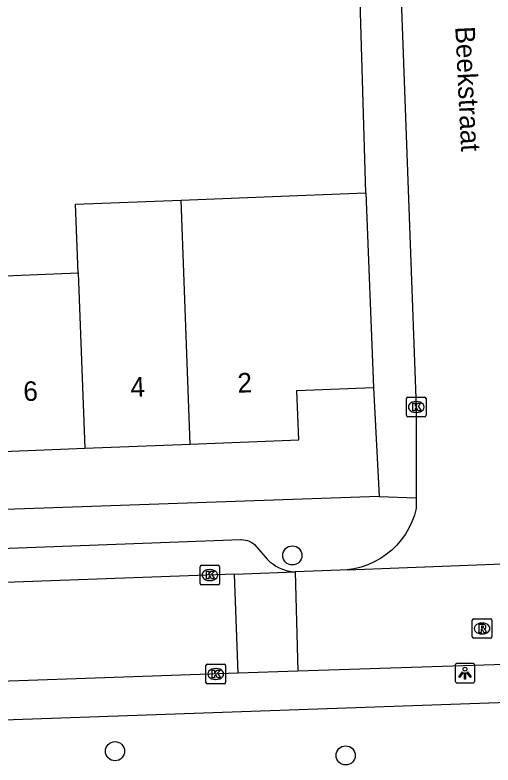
# Model space of a CAD drawing. Extents: x 161084 to 161928, y 385355 to 386522.
# Drawn here: x 161788.98 to 161813.39, y 386334.01 to 386372.3 of the extents above; entities that cross this region are included whole.
import ezdxf

# ---------------------------------------------------------------- set-up
doc = ezdxf.new("R2010")
doc.units = 0
for name, color, linetype in [('IMGEO_Boom', 7, 'Continuous'), ('IMGEO_Kolk', 7, 'Continuous'), ('IMGEO_Lichtpunt', 7, 'Continuous'), ('IMGEO_Muur', 7, 'Continuous'), ('IMGEO_Openbare_ruimte_label', 7, 'Continuous'), ('IMGEO_Pand', 7, 'Continuous'), ('IMGEO_Pand_nummerreeks', 7, 'Continuous'), ('IMGEO_Rijbaan_lokaal_open', 7, 'Continuous'), ('IMGEO_Rioolput', 7, 'Continuous'), ('IMGEO_Voetpad_open', 7, 'Continuous')]:
    doc.layers.add(name, color=color, linetype=linetype)

msp = doc.modelspace()

# ---------------------------------------------------------------- linework, layer by layer
at = {"layer": 'IMGEO_Boom'}
for centre in [(161803.144, 386344.709), (161794.09, 386334.711), (161805.868, 386334.497)]:
    msp.add_circle(centre, 0.489, dxfattribs=at)
at = {"layer": 'IMGEO_Kolk'}
for p, q in [((161808.969, 386351.863), (161808.969, 386352.715)), ((161809.044, 386352.789), (161809.896, 386352.789)), ((161809.457, 386352.569), (161809.482, 386352.569)), ((161809.97, 386352.715), (161809.97, 386351.863)), ((161809.896, 386351.789), (161809.044, 386351.789)), ((161809.48, 386352.009), (161809.455, 386352.009)), ((161798.431, 386343.28), (161798.431, 386344.132)), ((161798.506, 386344.206), (161799.358, 386344.206)), ((161799.432, 386344.132), (161799.432, 386343.28)), ((161798.919, 386343.986), (161798.944, 386343.986)), ((161798.942, 386343.426), (161798.917, 386343.426)), ((161799.358, 386343.206), (161798.506, 386343.206)), ((161798.732, 386338.228), (161798.732, 386339.08)), ((161798.807, 386339.154), (161799.659, 386339.154)), ((161799.733, 386339.08), (161799.733, 386338.228)), ((161799.22, 386338.934), (161799.245, 386338.934)), ((161799.243, 386338.374), (161799.218, 386338.374)), ((161799.659, 386338.154), (161798.807, 386338.154))]:
    msp.add_line(p, q, dxfattribs=at)
for points in [[(161808.969, 386351.863), (161808.969, 386352.715)], [(161809.044, 386352.789), (161809.896, 386352.789)], [(161809.29, 386352.489), (161809.413, 386352.489), (161809.413, 386352.338), (161809.543, 386352.489), (161809.707, 386352.489), (161809.561, 386352.338), (161809.714, 386352.089), (161809.562, 386352.089), (161809.477, 386352.253), (161809.413, 386352.186), (161809.413, 386352.089), (161809.29, 386352.089), (161809.29, 386352.489)], [(161809.97, 386352.715), (161809.97, 386351.863)], [(161809.896, 386351.789), (161809.044, 386351.789)], [(161798.431, 386343.28), (161798.431, 386344.132)], [(161798.506, 386344.206), (161799.358, 386344.206)], [(161799.432, 386344.132), (161799.432, 386343.28)], [(161798.752, 386343.906), (161798.875, 386343.906), (161798.875, 386343.755), (161799.005, 386343.906), (161799.169, 386343.906), (161799.023, 386343.755), (161799.176, 386343.506), (161799.024, 386343.506), (161798.939, 386343.67), (161798.875, 386343.603), (161798.875, 386343.506), (161798.752, 386343.506), (161798.752, 386343.906)], [(161799.358, 386343.206), (161798.506, 386343.206)], [(161798.732, 386338.228), (161798.732, 386339.08)], [(161798.807, 386339.154), (161799.659, 386339.154)], [(161799.733, 386339.08), (161799.733, 386338.228)], [(161799.053, 386338.854), (161799.176, 386338.854), (161799.176, 386338.703), (161799.306, 386338.854), (161799.47, 386338.854), (161799.324, 386338.703), (161799.477, 386338.454), (161799.325, 386338.454), (161799.24, 386338.618), (161799.176, 386338.551), (161799.176, 386338.454), (161799.053, 386338.454), (161799.053, 386338.854)], [(161799.659, 386338.154), (161798.807, 386338.154)]]:
    msp.add_lwpolyline(points, dxfattribs=at)
for centre, start, end in [((161809.046, 386352.713), 91.552, 178.448), ((161809.046, 386352.713), 91.552, 178.448), ((161809.894, 386352.713), 1.552, 88.448), ((161809.894, 386352.713), 1.552, 88.448), ((161809.046, 386351.865), 181.552, 268.448), ((161809.046, 386351.865), 181.552, 268.448), ((161809.894, 386351.865), 271.552, 358.448), ((161809.894, 386351.865), 271.552, 358.448), ((161798.508, 386344.13), 91.552, 178.448), ((161798.508, 386344.13), 91.552, 178.448), ((161799.356, 386344.13), 1.552, 88.448), ((161799.356, 386344.13), 1.552, 88.448), ((161798.508, 386343.282), 181.552, 268.448), ((161798.508, 386343.282), 181.552, 268.448), ((161799.356, 386343.282), 271.552, 358.448), ((161799.356, 386343.282), 271.552, 358.448), ((161798.809, 386339.078), 91.552, 178.448), ((161798.809, 386339.078), 91.552, 178.448), ((161799.657, 386339.078), 1.552, 88.448), ((161799.657, 386339.078), 1.552, 88.448), ((161798.809, 386338.23), 181.552, 268.448), ((161798.809, 386338.23), 181.552, 268.448), ((161799.657, 386338.23), 271.552, 358.448), ((161799.657, 386338.23), 271.552, 358.448)]:
    msp.add_arc(centre, 0.0765, start, end, dxfattribs=at)
for centre, major_axis, ratio, start_param, end_param in [((161809.456, 386352.289), (-0.387, 0.002), 0.722429, 4.712389, 7.853982), ((161809.481, 386352.289), (-0.39, 0.002), 0.717154, 1.570796, 4.712389), ((161798.918, 386343.706), (-0.387, 0.002), 0.722429, 4.712389, 7.853982), ((161798.943, 386343.706), (-0.39, 0.002), 0.717154, 1.570796, 4.712389), ((161799.219, 386338.654), (-0.387, 0.002), 0.722429, 4.712389, 7.853982), ((161799.244, 386338.654), (-0.39, 0.002), 0.717154, 1.570796, 4.712389)]:
    msp.add_ellipse(centre, major_axis=major_axis, ratio=ratio, start_param=start_param, end_param=end_param, dxfattribs=at)
at = {"layer": 'IMGEO_Lichtpunt'}
for p, q in [((161811.461, 386339.103), (161811.461, 386338.296)), ((161811.461, 386339.103), (161811.461, 386338.296)), ((161812.363, 386339.198), (161811.555, 386339.198)), ((161812.363, 386339.198), (161811.555, 386339.198)), ((161812.457, 386338.296), (161812.457, 386339.103)), ((161812.457, 386338.296), (161812.457, 386339.103)), ((161811.555, 386338.202), (161812.363, 386338.202)), ((161811.555, 386338.202), (161812.363, 386338.202))]:
    msp.add_line(p, q, dxfattribs=at)
for points in [[(161811.835, 386338.767), (161811.874, 386338.739), (161811.686, 386338.477), (161811.648, 386338.504), (161811.835, 386338.767)], [(161811.937, 386338.719), (161811.984, 386338.719), (161811.984, 386338.397), (161811.937, 386338.397), (161811.937, 386338.719)], [(161812.047, 386338.739), (161812.085, 386338.766), (161812.272, 386338.504), (161812.233, 386338.476), (161812.047, 386338.739)]]:
    msp.add_lwpolyline(points, dxfattribs=at)
msp.add_circle((161811.96, 386338.901), 0.0994, dxfattribs=at)
for centre, start, end in [((161811.555, 386339.103), 90, 180), ((161811.555, 386339.103), 90, 180), ((161812.363, 386339.103), 0, 90), ((161812.363, 386339.103), 0, 90), ((161811.555, 386338.296), 180, 270), ((161811.555, 386338.296), 180, 270), ((161812.363, 386338.296), 270, 0), ((161812.363, 386338.296), 270, 360)]:
    msp.add_arc(centre, 0.0946, start, end, dxfattribs=at)
at = {"layer": 'IMGEO_Muur'}
msp.add_lwpolyline([(161806.89, 386363.226), (161806.484, 386377.067)], dxfattribs=at)
at = {"layer": 'IMGEO_Pand'}
for points in [[(161797.465, 386362.857), (161802.983, 386363.073), (161806.89, 386363.226)], [(161806.89, 386363.226), (161807.279, 386353.284)], [(161792.21, 386359.133), (161792.073, 386362.646), (161797.465, 386362.857)], [(161797.925, 386350.395), (161797.465, 386362.857)], [(161786.795, 386358.922), (161792.21, 386359.133)], [(161792.21, 386359.133), (161792.54, 386350.184)], [(161797.925, 386350.395), (161803.47, 386350.613), (161803.372, 386353.131), (161807.279, 386353.284)], [(161787.125, 386349.972), (161792.54, 386350.184)], [(161792.54, 386350.184), (161797.925, 386350.395)]]:
    msp.add_lwpolyline(points, dxfattribs=at)
at = {"layer": 'IMGEO_Rijbaan_lokaal_open'}
for points in [[(161808.367, 386381.805), (161808.37, 386381.743), (161808.539, 386377.064), (161808.673, 386374.026), (161809.472, 386352.285), (161809.473, 386347.647)], [(161809.473, 386347.647), (161809.473, 386347.436), (161809.467, 386347.107), (161809.374, 386346.761), (161809.25, 386346.424), (161809.097, 386346.099), (161808.915, 386345.789), (161808.706, 386345.497), (161808.472, 386345.225), (161808.215, 386344.974), (161807.936, 386344.748), (161807.639, 386344.547), (161807.324, 386344.374), (161806.995, 386344.229), (161806.655, 386344.115), (161806.306, 386344.031), (161805.95, 386343.979)], [(161805.95, 386343.979), (161818.731, 386344.468)], [(161800.187, 386343.751), (161782.843, 386343.12)], [(161800.187, 386343.751), (161803.291, 386343.864)], [(161800.371, 386338.695), (161800.187, 386343.751)], [(161805.95, 386343.979), (161805.592, 386343.959), (161803.291, 386343.864)], [(161803.291, 386343.864), (161803.418, 386338.802)], [(161849.356, 386340.275), (161803.418, 386338.802)], [(161800.371, 386338.695), (161781.855, 386338.045), (161775.008, 386337.814)], [(161803.418, 386338.802), (161800.371, 386338.695)]]:
    msp.add_lwpolyline(points, dxfattribs=at)
at = {"layer": 'IMGEO_Rioolput'}
for p, q in [((161812.333, 386340.552), (161812.333, 386341.404)), ((161812.408, 386341.478), (161813.26, 386341.478)), ((161813.334, 386341.404), (161813.334, 386340.552)), ((161812.821, 386341.258), (161812.846, 386341.258)), ((161812.844, 386340.698), (161812.819, 386340.698)), ((161813.26, 386340.478), (161812.408, 386340.478))]:
    msp.add_line(p, q, dxfattribs=at)
for points in [[(161812.333, 386340.552), (161812.333, 386341.404)], [(161812.408, 386341.478), (161813.26, 386341.478)], [(161813.334, 386341.404), (161813.334, 386340.552)], [(161812.922, 386341.176), (161812.67, 386341.178), (161812.67, 386340.778)], [(161812.67, 386340.778), (161812.794, 386340.778), (161812.794, 386340.94), (161812.805, 386340.94)], [(161812.848, 386341.097), (161812.794, 386341.097), (161812.794, 386341.016)], [(161812.794, 386341.016), (161812.846, 386341.016)], [(161812.852, 386340.911), (161812.923, 386340.778), (161813.063, 386340.778), (161812.998, 386340.904)], [(161813.26, 386340.478), (161812.408, 386340.478)]]:
    msp.add_lwpolyline(points, dxfattribs=at)
for centre, radius, start, end in [((161812.41, 386341.402), 0.0765, 91.552, 178.448), ((161812.41, 386341.402), 0.0765, 91.552, 178.448), ((161813.258, 386341.402), 0.0765, 1.552, 88.448), ((161813.258, 386341.402), 0.0765, 1.552, 88.448), ((161812.804, 386340.887), 0.0533, 26.0293, 88.6989), ((161812.83, 386341.205), 0.19, 274.7715, 282.9687), ((161812.854, 386341.001), 0.0964, 77.0061, 93.1865), ((161812.868, 386341.058), 0.0378, 276.6634, 79.6772), ((161812.921, 386341.066), 0.109, 350.3612, 89.416), ((161812.919, 386341.066), 0.112, 277.5842, 350.9817), ((161812.903, 386340.851), 0.108, 29.5134, 73.7905), ((161812.41, 386340.554), 0.0765, 181.552, 268.448), ((161812.41, 386340.554), 0.0765, 181.552, 268.448), ((161813.258, 386340.554), 0.0765, 271.552, 358.448), ((161813.258, 386340.554), 0.0765, 271.552, 358.448)]:
    msp.add_arc(centre, radius, start, end, dxfattribs=at)
for centre, major_axis, ratio, start_param, end_param in [((161812.82, 386340.978), (-0.387, 0.002), 0.722429, 4.712389, 7.853982), ((161812.845, 386340.978), (-0.39, 0.002), 0.717154, 1.570796, 4.712389)]:
    msp.add_ellipse(centre, major_axis=major_axis, ratio=ratio, start_param=start_param, end_param=end_param, dxfattribs=at)
at = {"layer": 'IMGEO_Voetpad_open'}
for points in [[(161806.89, 386363.226), (161806.484, 386377.067)], [(161807.279, 386353.284), (161807.572, 386347.713)], [(161807.572, 386347.713), (161777.705, 386346.682)], [(161807.572, 386347.713), (161809.473, 386347.647)], [(161785.482, 386344.967), (161800.506, 386345.525), (161800.551, 386345.523), (161800.653, 386345.513), (161800.753, 386345.494), (161800.852, 386345.466), (161800.947, 386345.429), (161801.039, 386345.383), (161801.127, 386345.33), (161801.209, 386345.269), (161801.865, 386344.52), (161802, 386344.389), (161802.147, 386344.271), (161802.304, 386344.166), (161802.469, 386344.076), (161802.641, 386344.001), (161802.82, 386343.941), (161803.003, 386343.898), (161803.19, 386343.871), (161803.291, 386343.864)], [(161773.348, 386335.778), (161849.113, 386338.445)]]:
    msp.add_lwpolyline(points, dxfattribs=at)

# ---------------------------------------------------------------- texts
at = {"layer": 'IMGEO_Openbare_ruimte_label'}
msp.add_text('Beekstraat', height=1, rotation=272.7508, dxfattribs=at).set_placement((161811.46, 386371.701))
at = {"layer": 'IMGEO_Pand_nummerreeks'}
for s, p in [('2', (161800.36, 386353.013)), ('6', (161789.425, 386352.584)), ('4', (161794.894, 386352.798))]:
    msp.add_text(s, height=1, rotation=2.2463, dxfattribs=at).set_placement(p)

doc.saveas('drawing.dxf')
